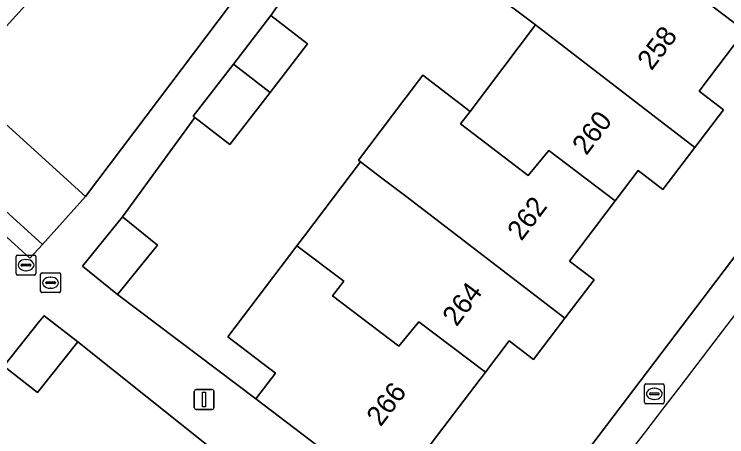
# Model space of a CAD drawing. Extents: x 158472 to 159562, y 388525 to 389606.
# Drawn here: x 158667.04 to 158702.98, y 388926.58 to 388947.87 of the extents above; entities that cross this region are included whole.
import ezdxf

# ---------------------------------------------------------------- set-up
doc = ezdxf.new("R2010")
doc.units = 0
for name, color, linetype in [('IMGEO_Brandkraan', 7, 'Continuous'), ('IMGEO_Erf', 7, 'Continuous'), ('IMGEO_Groenvoorziening', 7, 'Continuous'), ('IMGEO_Kolk', 7, 'Continuous'), ('IMGEO_Lichtmast', 7, 'Continuous'), ('IMGEO_Muur', 7, 'Continuous'), ('IMGEO_Pand', 7, 'Continuous'), ('IMGEO_Pand_nummerreeks', 7, 'Continuous'), ('IMGEO_Rijbaan_lokaal_open', 7, 'Continuous'), ('IMGEO_Rioolput', 7, 'Continuous'), ('IMGEO_Voetpad_open', 7, 'Continuous')]:
    doc.layers.add(name, color=color, linetype=linetype)

msp = doc.modelspace()

# ---------------------------------------------------------------- linework, layer by layer
at = {"layer": 'IMGEO_Brandkraan'}
for p, q in [((158698.899, 388929.244), (158699.751, 388929.244)), ((158698.824, 388928.318), (158698.824, 388929.17)), ((158699.312, 388929.024), (158699.337, 388929.024)), ((158699.825, 388929.17), (158699.825, 388928.318)), ((158699.083, 388928.738), (158699.083, 388928.75)), ((158699.521, 388928.701), (158699.123, 388928.701)), ((158699.126, 388928.787), (158699.524, 388928.787)), ((158699.567, 388928.75), (158699.567, 388928.738)), ((158699.751, 388928.244), (158698.899, 388928.244)), ((158699.335, 388928.464), (158699.31, 388928.464))]:
    msp.add_line(p, q, dxfattribs=at)
for points in [[(158698.899, 388929.244), (158699.751, 388929.244)], [(158698.824, 388928.318), (158698.824, 388929.17)], [(158699.825, 388929.17), (158699.825, 388928.318)], [(158699.751, 388928.244), (158698.899, 388928.244)]]:
    msp.add_lwpolyline(points, dxfattribs=at)
for centre, radius, start, end in [((158698.901, 388929.168), 0.0765, 91.552, 178.448), ((158698.901, 388929.168), 0.0765, 91.552, 178.448), ((158699.749, 388929.168), 0.0765, 1.552, 88.448), ((158699.749, 388929.168), 0.0765, 1.552, 88.448), ((158699.123, 388928.747), 0.0403, 85.8775, 175.7526), ((158699.12, 388928.737), 0.0366, 178.938, 274.7102), ((158699.524, 388928.744), 0.043, 264.8664, 352.4533), ((158699.528, 388928.749), 0.0386, 1.7309, 96.639), ((158698.901, 388928.32), 0.0765, 181.552, 268.448), ((158698.901, 388928.32), 0.0765, 181.552, 268.448), ((158699.749, 388928.32), 0.0765, 271.552, 358.448), ((158699.749, 388928.32), 0.0765, 271.552, 358.448)]:
    msp.add_arc(centre, radius, start, end, dxfattribs=at)
for centre, major_axis, ratio, start_param, end_param in [((158699.311, 388928.744), (-0.387, 0.002), 0.722429, 4.712389, 7.853982), ((158699.336, 388928.744), (-0.39, 0.002), 0.717154, 1.570796, 4.712389)]:
    msp.add_ellipse(centre, major_axis=major_axis, ratio=ratio, start_param=start_param, end_param=end_param, dxfattribs=at)
at = {"layer": 'IMGEO_Erf'}
for points in [[(158668.747, 388949.605), (158664.165, 388944.557), (158670.641, 388938.679), (158697.972, 388974.859)], [(158682.506, 388951.424), (158679.984, 388947.802), (158681.83, 388946.381), (158679.945, 388943.934), (158677.919, 388941.304), (158676.141, 388942.675), (158672.497, 388937.667), (158674.263, 388936.235), (158672.25, 388933.753), (158679.233, 388928.493), (158680.213, 388929.784), (158677.808, 388931.611), (158681.292, 388936.199), (158681.679, 388936.709), (158684.508, 388940.434), (158684.397, 388940.518), (158686.693, 388943.541), (158686.927, 388943.85), (158687.161, 388944.158), (158687.644, 388944.795), (158690.033, 388942.978), (158693.339, 388947.332), (158691.133, 388949.007)], [(158664.32, 388914.445), (158667.18, 388917.994), (158670.534, 388922.155), (158671.094, 388922.85), (158673.71, 388926.096), (158675.913, 388924.321), (158677.156, 388925.864), (158670.255, 388931.362), (158668.212, 388928.813), (158666.516, 388930.132)]]:
    msp.add_lwpolyline(points, dxfattribs=at)
msp.add_lwpolyline([(158711.912, 388946.881), (158707.957, 388949.886), (158706.255, 388947.644), (158705.054, 388948.557), (158703.893, 388947.028), (158701.59, 388943.995), (158702.819, 388943.062), (158701.374, 388941.16), (158699.762, 388939.037), (158698.507, 388939.99), (158697.347, 388938.463), (158695.045, 388935.431), (158696.286, 388934.488), (158694.816, 388932.553), (158693.234, 388930.47), (158691.997, 388931.41), (158690.802, 388929.837), (158685.923, 388923.413), (158690.981, 388919.332)], close=True, dxfattribs=at)
at = {"layer": 'IMGEO_Groenvoorziening'}
msp.add_lwpolyline([(158661.926, 388942.201), (158661.333, 388942.738), (158660.708, 388942.048), (158667.83, 388935.583), (158668.457, 388936.273)], close=True, dxfattribs=at)
at = {"layer": 'IMGEO_Kolk'}
for p, q in [((158668.372, 388933.916), (158668.372, 388934.768)), ((158668.447, 388934.842), (158669.299, 388934.842)), ((158668.86, 388934.622), (158668.885, 388934.622)), ((158669.373, 388934.768), (158669.373, 388933.916)), ((158668.631, 388934.336), (158668.631, 388934.348)), ((158669.069, 388934.299), (158668.671, 388934.299)), ((158668.674, 388934.385), (158669.072, 388934.385)), ((158669.115, 388934.348), (158669.115, 388934.336)), ((158668.883, 388934.062), (158668.858, 388934.062)), ((158669.299, 388933.842), (158668.447, 388933.842))]:
    msp.add_line(p, q, dxfattribs=at)
for points in [[(158668.372, 388933.916), (158668.372, 388934.768)], [(158668.447, 388934.842), (158669.299, 388934.842)], [(158669.373, 388934.768), (158669.373, 388933.916)], [(158669.299, 388933.842), (158668.447, 388933.842)]]:
    msp.add_lwpolyline(points, dxfattribs=at)
for centre, radius, start, end in [((158668.449, 388934.766), 0.0765, 91.552, 178.448), ((158668.449, 388934.766), 0.0765, 91.552, 178.448), ((158669.297, 388934.766), 0.0765, 1.552, 88.448), ((158669.297, 388934.766), 0.0765, 1.552, 88.448), ((158668.671, 388934.345), 0.0403, 85.8775, 175.7526), ((158668.668, 388934.335), 0.0366, 178.938, 274.7102), ((158669.072, 388934.342), 0.043, 264.8664, 352.4533), ((158669.076, 388934.347), 0.0386, 1.7309, 96.639), ((158668.449, 388933.918), 0.0765, 181.552, 268.448), ((158668.449, 388933.918), 0.0765, 181.552, 268.448), ((158669.297, 388933.918), 0.0765, 271.552, 358.448), ((158669.297, 388933.918), 0.0765, 271.552, 358.448)]:
    msp.add_arc(centre, radius, start, end, dxfattribs=at)
for centre, major_axis, ratio, start_param, end_param in [((158668.859, 388934.342), (-0.387, 0.002), 0.722429, 4.712389, 7.853982), ((158668.884, 388934.342), (-0.39, 0.002), 0.717154, 1.570796, 4.712389)]:
    msp.add_ellipse(centre, major_axis=major_axis, ratio=ratio, start_param=start_param, end_param=end_param, dxfattribs=at)
at = {"layer": 'IMGEO_Lichtmast'}
for p, q in [((158676.122, 388928.058), (158676.122, 388928.858)), ((158676.122, 388928.858), (158676.122, 388928.058)), ((158676.222, 388928.958), (158677.012, 388928.958)), ((158677.012, 388928.958), (158676.222, 388928.958)), ((158677.112, 388928.858), (158677.112, 388928.058)), ((158677.112, 388928.058), (158677.112, 388928.858)), ((158677.012, 388927.958), (158676.222, 388927.958)), ((158676.222, 388927.958), (158677.012, 388927.958))]:
    msp.add_line(p, q, dxfattribs=at)
msp.add_lwpolyline([(158676.542, 388928.833), (158676.692, 388928.833), (158676.692, 388928.083), (158676.542, 388928.083), (158676.542, 388928.833)], dxfattribs=at)
for centre, start, end in [((158676.222, 388928.858), 90, 180), ((158676.222, 388928.858), 90, 180), ((158677.012, 388928.858), 0, 90), ((158677.012, 388928.858), 360, 90), ((158676.222, 388928.058), 180, 270), ((158676.222, 388928.058), 180, 270), ((158677.012, 388928.058), 270, 0), ((158677.012, 388928.058), 270, 0)]:
    msp.add_arc(centre, 0.1, start, end, dxfattribs=at)
at = {"layer": 'IMGEO_Muur'}
for points in [[(158672.25, 388933.753), (158679.233, 388928.493)], [(158670.255, 388931.362), (158677.156, 388925.864)]]:
    msp.add_lwpolyline(points, dxfattribs=at)
at = {"layer": 'IMGEO_Pand'}
for points in [[(158666.506, 388954.788), (158670.581, 388956.54), (158670.265, 388957.284), (158677.436, 388960.255), (158674.656, 388966.964), (158674.547, 388966.919), (158671.398, 388965.614), (158669.563, 388964.853), (158670.912, 388961.598), (158668.806, 388960.726), (158667.431, 388963.97), (158658.929, 388960.447), (158654.309, 388958.532), (158657.904, 388949.857), (158663.919, 388944.397), (158661.926, 388942.201), (158668.457, 388936.273), (158670.641, 388938.679), (158664.165, 388944.557), (158668.747, 388949.605)], [(158704.021, 388952.97), (158699.962, 388956.053), (158697.756, 388957.728), (158697.71, 388957.667), (158694.362, 388953.259), (158696.568, 388951.584), (158696.053, 388950.906), (158699.47, 388948.31), (158700.56, 388949.57), (158703.893, 388947.028), (158705.054, 388948.557), (158706.255, 388947.644), (158707.957, 388949.886), (158708.003, 388949.946)], [(158693.339, 388947.332), (158701.374, 388941.16), (158702.819, 388943.062), (158701.59, 388943.995), (158703.893, 388947.028), (158700.56, 388949.57), (158699.47, 388948.31), (158696.053, 388950.906), (158696.568, 388951.584), (158694.362, 388953.259), (158691.133, 388949.007)], [(158679.984, 388947.802), (158678.094, 388945.349), (158679.945, 388943.934), (158681.83, 388946.381)], [(158693.339, 388947.332), (158690.033, 388942.978), (158689.549, 388942.342), (158692.97, 388939.74), (158694.01, 388941), (158697.347, 388938.463), (158698.507, 388939.99), (158699.762, 388939.037), (158701.374, 388941.16)], [(158679.945, 388943.934), (158678.094, 388945.349), (158676.073, 388942.727), (158676.141, 388942.675), (158677.919, 388941.304)], [(158690.033, 388942.978), (158687.644, 388944.795), (158687.161, 388944.158), (158686.927, 388943.85), (158686.693, 388943.541), (158684.397, 388940.518), (158684.508, 388940.434), (158685.582, 388939.618), (158686.786, 388938.704), (158694.816, 388932.553), (158696.286, 388934.488), (158695.045, 388935.431), (158697.347, 388938.463), (158694.01, 388941), (158692.97, 388939.74), (158689.549, 388942.342)], [(158690.802, 388929.837), (158691.997, 388931.41), (158693.234, 388930.47), (158694.816, 388932.553), (158686.786, 388938.704), (158685.582, 388939.618), (158684.508, 388940.434), (158681.679, 388936.709), (158681.292, 388936.199), (158683.66, 388934.42), (158683.1, 388933.68), (158686.44, 388931.15), (158687.45, 388932.38)], [(158672.25, 388933.753), (158674.263, 388936.235), (158672.497, 388937.667), (158670.484, 388935.185)], [(158690.802, 388929.837), (158687.45, 388932.38), (158686.44, 388931.15), (158683.1, 388933.68), (158683.66, 388934.42), (158681.292, 388936.199), (158677.808, 388931.611), (158680.213, 388929.784), (158679.233, 388928.493), (158683.871, 388924.971), (158685.923, 388923.413)], [(158670.255, 388931.362), (158668.546, 388932.681), (158668.32, 388932.398), (158666.516, 388930.132), (158668.212, 388928.813)]]:
    msp.add_lwpolyline(points, close=True, dxfattribs=at)
at = {"layer": 'IMGEO_Rijbaan_lokaal_open'}
msp.add_arc((149457.273, 396017.299), 11648.266, 322.3566392, 322.8040999, dxfattribs=at)
at = {"layer": 'IMGEO_Rioolput'}
for p, q in [((158667.21, 388935.73), (158668.062, 388935.73)), ((158667.135, 388934.804), (158667.135, 388935.656)), ((158667.623, 388935.51), (158667.648, 388935.51)), ((158668.136, 388935.656), (158668.136, 388934.804)), ((158667.394, 388935.224), (158667.394, 388935.236)), ((158667.832, 388935.187), (158667.434, 388935.187)), ((158667.437, 388935.273), (158667.835, 388935.273)), ((158667.878, 388935.236), (158667.878, 388935.224)), ((158668.062, 388934.73), (158667.21, 388934.73)), ((158667.646, 388934.95), (158667.621, 388934.95))]:
    msp.add_line(p, q, dxfattribs=at)
for points in [[(158667.21, 388935.73), (158668.062, 388935.73)], [(158667.135, 388934.804), (158667.135, 388935.656)], [(158668.136, 388935.656), (158668.136, 388934.804)], [(158668.062, 388934.73), (158667.21, 388934.73)]]:
    msp.add_lwpolyline(points, dxfattribs=at)
for centre, radius, start, end in [((158667.212, 388935.654), 0.0765, 91.552, 178.448), ((158667.212, 388935.654), 0.0765, 91.552, 178.448), ((158668.06, 388935.654), 0.0765, 1.552, 88.448), ((158668.06, 388935.654), 0.0765, 1.552, 88.448), ((158667.434, 388935.233), 0.0403, 85.8775, 175.7526), ((158667.431, 388935.223), 0.0366, 178.938, 274.7102), ((158667.835, 388935.23), 0.043, 264.8664, 352.4533), ((158667.839, 388935.235), 0.0386, 1.7309, 96.639), ((158667.212, 388934.806), 0.0765, 181.552, 268.448), ((158667.212, 388934.806), 0.0765, 181.552, 268.448), ((158668.06, 388934.806), 0.0765, 271.552, 358.448), ((158668.06, 388934.806), 0.0765, 271.552, 358.448)]:
    msp.add_arc(centre, radius, start, end, dxfattribs=at)
for centre, major_axis, ratio, start_param, end_param in [((158667.622, 388935.23), (-0.387, 0.002), 0.722429, 4.712389, 7.853982), ((158667.647, 388935.23), (-0.39, 0.002), 0.717154, 1.570796, 4.712389)]:
    msp.add_ellipse(centre, major_axis=major_axis, ratio=ratio, start_param=start_param, end_param=end_param, dxfattribs=at)
at = {"layer": 'IMGEO_Voetpad_open'}
for points in [[(158762.388, 389003.843), (158758.425, 389000.715), (158757.883, 389000), (158756.885, 388998.627), (158755.282, 388996.514), (158750.106, 388989.756), (158743.09, 388980.515), (158739.383, 388983.04), (158713.131, 388948.486), (158711.912, 388946.881), (158690.981, 388919.332), (158688.881, 388916.431), (158681.727, 388907.247)], [(158697.972, 388974.859), (158670.641, 388938.679), (158668.457, 388936.273), (158667.83, 388935.583), (158660.708, 388942.048), (158661.333, 388942.738), (158652.977, 388950.312)], [(158672.25, 388933.753), (158670.484, 388935.185), (158672.497, 388937.667), (158676.141, 388942.675), (158676.073, 388942.727), (158678.094, 388945.349), (158679.984, 388947.802), (158682.506, 388951.424), (158691.114, 388962.677), (158697.71, 388957.667), (158697.756, 388957.728), (158699.962, 388956.053), (158704.021, 388952.97)], [(158666.516, 388930.132), (158668.32, 388932.398), (158668.546, 388932.681), (158670.255, 388931.362), (158677.156, 388925.864), (158683.73, 388920.567), (158688.881, 388916.431), (158690.981, 388919.332), (158685.923, 388923.413), (158683.871, 388924.971), (158679.233, 388928.493), (158672.25, 388933.753)]]:
    msp.add_lwpolyline(points, dxfattribs=at)
msp.add_arc((149457.273, 396017.299), 11648.266, 322.3566392, 322.8040999, dxfattribs=at)

# ---------------------------------------------------------------- texts
at = {"layer": 'IMGEO_Pand_nummerreeks'}
for s, rotation, p in [('258', 52.79, (158699.182, 388944.992)), ('260', 52.7866, (158695.897, 388940.72)), ('262', 52.7866, (158692.622, 388936.406)), ('264', 52.7821, (158689.352, 388932.093)), ('266', 52.7835, (158685.522, 388927.051))]:
    msp.add_text(s, height=1, rotation=rotation, dxfattribs=at).set_placement(p)

doc.saveas('drawing.dxf')
